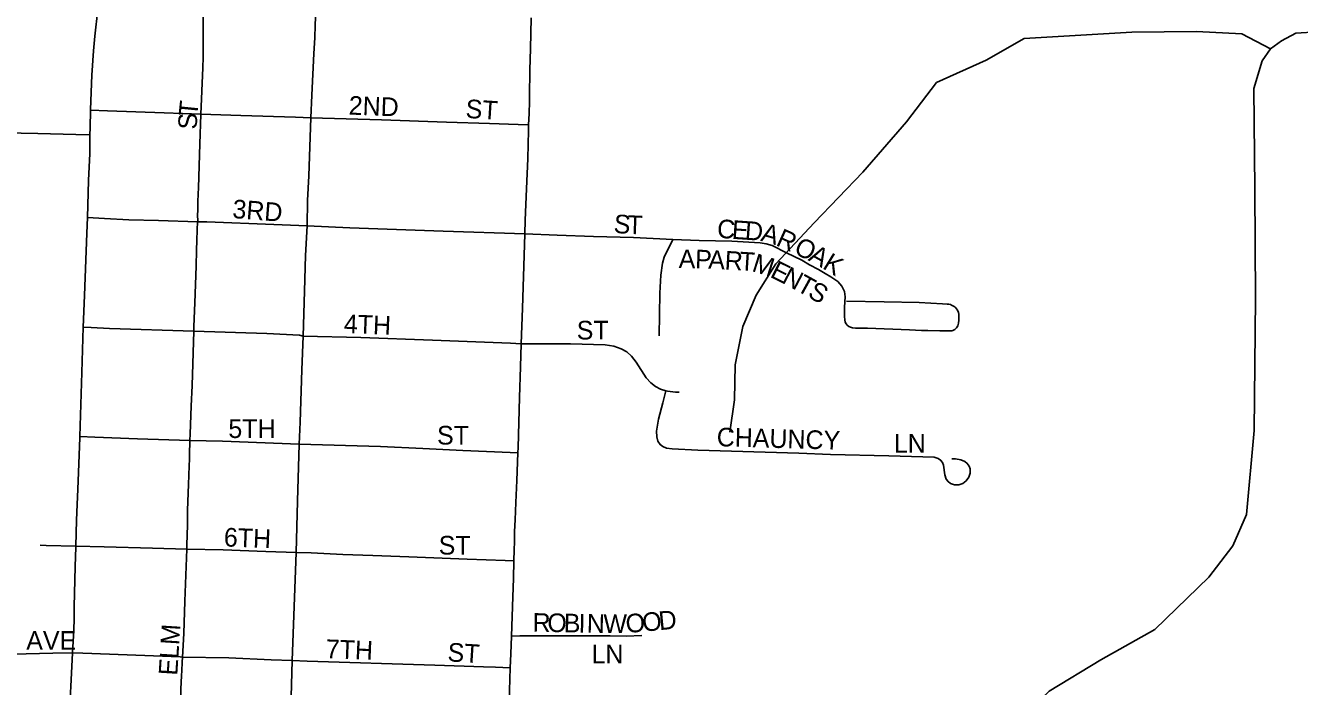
# Model space of a CAD drawing. Extents: x 1443599 to 1910620, y 1028088 to 1361369.
# Drawn here: x 1654352 to 1657763, y 1228220 to 1229992 of the extents above; entities that cross this region are included whole.
import ezdxf

# ---------------------------------------------------------------- set-up
doc = ezdxf.new("R2010")
doc.units = 0
for name, color, linetype in [('GM_X_City_Street', 7, 'Continuous'), ('GM_X_City_Street_Text', 7, 'Continuous'), ('GM_X_Minor_River', 7, 'Continuous')]:
    doc.layers.add(name, color=color, linetype=linetype)

msp = doc.modelspace()

# ---------------------------------------------------------------- linework, layer by layer
at = {"layer": 'GM_X_City_Street'}
for points in [[(1654526.3, 1229765.3), (1654526.3, 1229766.6), (1654530, 1229858.5), (1654534.2, 1229923.9), (1654537.4, 1229962.8), (1654545.7, 1230034.5), (1654549, 1230055.2)], [(1654821.8, 1229754.2), (1654827.1, 1229878.7), (1654827.3, 1229907), (1654828, 1230011.6), (1654828.2, 1230044.8)], [(1655116.2, 1229744.6), (1655118.8, 1229804.7), (1655124, 1229917), (1655126.5, 1229958.8), (1655127.9, 1229992.8), (1655129, 1230034.4)], [(1655699.1, 1229725.6), (1655700.2, 1229755.5), (1655701.1, 1229788.1), (1655701.3, 1229801.2), (1655702.3, 1229873.3), (1655704.1, 1229929.1), (1655705.6, 1230012.6)], [(1654524.6, 1229699.2), (1654524.8, 1229717.4), (1654526.3, 1229765.3)], [(1654526.3, 1229765.3), (1654571.4, 1229763.5), (1654723.1, 1229757.5), (1654821.8, 1229754.2)], [(1654812.8, 1229465.9), (1654813, 1229469.4), (1654812.7, 1229482.4), (1654813, 1229497.8), (1654813.3, 1229519.2), (1654814.3, 1229541), (1654814.9, 1229557), (1654817.6, 1229645.1), (1654818.6, 1229674.5), (1654821.7, 1229753.1), (1654821.8, 1229754.2)], [(1654821.8, 1229754.2), (1654928.2, 1229750.8), (1655074.9, 1229746.1), (1655116.2, 1229744.6)], [(1655105.9, 1229454.7), (1655106.7, 1229523), (1655110.4, 1229588.6), (1655116.2, 1229744.6)], [(1655116.2, 1229744.6), (1655305.3, 1229739.1), (1655479.3, 1229733), (1655594.2, 1229729.1), (1655671.3, 1229726.6), (1655699.1, 1229725.6)], [(1655689.3, 1229433.1), (1655690.3, 1229469.7), (1655693.3, 1229553.9), (1655696.8, 1229635.5), (1655698.6, 1229710.1), (1655699.1, 1229725.6)], [(1654153.7, 1229709.8), (1654158.4, 1229709.6), (1654200.9, 1229708.1), (1654296, 1229704.3), (1654384.6, 1229702.3), (1654486.4, 1229700), (1654524.6, 1229699.2)], [(1654517.6, 1229476.9), (1654521.1, 1229576.5), (1654524.2, 1229648.6), (1654524.6, 1229699.2)], [(1654506.7, 1229183), (1654509.6, 1229268.1), (1654516.1, 1229435.4), (1654517.6, 1229476.9)], [(1654517.6, 1229476.9), (1654563.9, 1229474.6), (1654629.1, 1229471.4), (1654707.8, 1229468.8), (1654812.8, 1229465.9)], [(1654802.3, 1229172.7), (1654802.7, 1229185.1), (1654805.3, 1229248.6), (1654809.1, 1229347.1), (1654810, 1229389.7), (1654810.8, 1229415.3), (1654811.7, 1229444.4), (1654812.8, 1229465.9)], [(1654812.8, 1229465.9), (1654837.6, 1229465.2), (1655016.7, 1229458.3), (1655105.9, 1229454.7)], [(1655095.6, 1229159.5), (1655099.4, 1229279.6), (1655102, 1229375), (1655105.9, 1229454.7)], [(1655105.9, 1229454.7), (1655220.8, 1229449.5), (1655470.3, 1229440.5), (1655689.3, 1229433.1)], [(1655679.3, 1229139), (1655682.5, 1229234), (1655688.5, 1229404.4), (1655689.3, 1229433.1)], [(1655689.3, 1229433.1), (1655775.9, 1229430.2), (1655872.6, 1229426.2), (1655979.7, 1229423.7), (1656085.5, 1229418.5)], [(1656048.8, 1229160.2), (1656050.2, 1229274), (1656053.2, 1229322.6), (1656057.9, 1229354.8), (1656062.5, 1229370.5), (1656085.5, 1229418.5)], [(1656085.5, 1229418.5), (1656156, 1229415.9), (1656243.5, 1229413.4), (1656319, 1229408.9), (1656335.2, 1229406.6), (1656351.5, 1229402.1), (1656389.8, 1229382.1), (1656430.3, 1229362.5), (1656451.2, 1229350.8), (1656475.7, 1229337.7), (1656493, 1229327.3), (1656508.7, 1229318.1), (1656527.4, 1229305.3), (1656537.4, 1229293.3), (1656545.3, 1229279), (1656546.6, 1229264.6), (1656545.3, 1229237.2), (1656545.4, 1229211.5), (1656546.2, 1229202.7), (1656547.2, 1229196.4), (1656549.2, 1229192.5), (1656552.1, 1229188.7), (1656556.2, 1229185.3), (1656561.3, 1229183.2), (1656566.1, 1229181.9), (1656574.2, 1229181), (1656606.2, 1229180.8), (1656719.4, 1229176.1), (1656751.1, 1229174.7), (1656767.8, 1229174.1), (1656800.2, 1229173.5), (1656822.2, 1229173.3), (1656829.3, 1229173.5), (1656832.5, 1229173.9), (1656835.3, 1229174.6), (1656838.3, 1229175.8), (1656840.7, 1229177.4), (1656843.3, 1229179.6), (1656844.9, 1229181.4), (1656846.6, 1229184.1), (1656848.1, 1229187.2), (1656849.1, 1229190.3), (1656849.8, 1229193.8), (1656850.9, 1229201.9), (1656851.5, 1229209.9), (1656851.1, 1229217.5), (1656849.8, 1229223.6), (1656848.8, 1229226.4), (1656847.4, 1229229.3), (1656845.3, 1229232.1), (1656843, 1229234.7), (1656840.9, 1229236.6), (1656838.2, 1229238.6), (1656835.4, 1229240.6), (1656831.7, 1229242.6), (1656828.7, 1229243.9), (1656824.1, 1229244.8), (1656820.3, 1229245.3), (1656807, 1229246.1), (1656745.1, 1229249), (1656651.1, 1229251.6), (1656550.2, 1229253.2)], [(1654497.4, 1228889.9), (1654502.5, 1229061.4), (1654506.7, 1229183)], [(1654506.7, 1229183), (1654527.5, 1229182.1), (1654576.5, 1229180.1), (1654802.3, 1229172.7)], [(1654792, 1228880), (1654792.5, 1228897.1), (1654795.4, 1228971.5), (1654798, 1229027.1), (1654802.3, 1229172.7)], [(1654802.3, 1229172.7), (1654998.3, 1229166.3), (1655085.7, 1229162.3), (1655095.6, 1229159.5)], [(1655085.2, 1228869.5), (1655087.8, 1228928.3), (1655091.7, 1229069.4), (1655095.6, 1229159.5)], [(1655095.6, 1229159.5), (1655249.7, 1229155.6), (1655441.8, 1229148.4), (1655650.7, 1229140.1), (1655679.3, 1229139)], [(1655670.3, 1228846.7), (1655670.8, 1228860.5), (1655675, 1228995), (1655677.2, 1229076.8), (1655679.3, 1229139)], [(1655679.3, 1229139), (1655811.5, 1229138.7), (1655903.8, 1229135.6), (1655927.3, 1229132.1), (1655946.8, 1229125.5), (1655961.8, 1229116.9), (1655974.8, 1229105.3), (1655987.4, 1229089.2), (1656014.2, 1229047.9), (1656026.6, 1229033.8), (1656038.8, 1229024.3), (1656052.6, 1229017.2), (1656067, 1229013)], [(1656067, 1229013), (1656058.5, 1228980.7), (1656046.8, 1228936.5), (1656041.9, 1228904.7), (1656042.2, 1228889.5), (1656045.5, 1228878.2), (1656051.8, 1228868.6), (1656058.1, 1228863.1), (1656068.8, 1228858.9), (1656083.6, 1228857.2), (1656152.2, 1228853.4), (1656423, 1228845.5), (1656507.4, 1228842.5), (1656663.3, 1228838.8), (1656784.8, 1228834.5), (1656795.6, 1228831.4), (1656802.3, 1228827.2), (1656807.5, 1228820.9), (1656810.3, 1228813.5), (1656813.4, 1228787.2), (1656817.3, 1228776.3), (1656822.2, 1228769.5), (1656828.8, 1228764.4), (1656839.6, 1228760.8), (1656851, 1228760.9), (1656861.8, 1228764.7), (1656871.1, 1228771.6), (1656877.9, 1228781), (1656881.5, 1228791.9), (1656881.5, 1228803.3), (1656878.7, 1228811.1), (1656873.8, 1228818), (1656867.2, 1228823.2), (1656856.9, 1228827.9), (1656841.8, 1228830.4), (1656832.2, 1228830.8)], [(1656067, 1229013), (1656070.6, 1229012), (1656092.8, 1229009.4), (1656102.7, 1229008.9)], [(1654486.5, 1228596.7), (1654488.9, 1228666.2), (1654493.4, 1228770.5), (1654497.4, 1228887.4), (1654497.4, 1228889.9)], [(1654497.4, 1228889.9), (1654538, 1228888.3), (1654651.9, 1228884), (1654792, 1228880)], [(1654783.8, 1228588.8), (1654784.3, 1228599.7), (1654785.6, 1228652.3), (1654786, 1228692.7), (1654786.3, 1228715.3), (1654788.1, 1228763), (1654789.4, 1228785.6), (1654790.2, 1228812.3), (1654790.7, 1228828.6), (1654791, 1228841.6), (1654792, 1228880)], [(1654792, 1228880), (1654879.3, 1228877.5), (1655085.2, 1228869.5)], [(1655076.3, 1228579.6), (1655080.1, 1228716.7), (1655085.2, 1228869.5)], [(1655085.2, 1228869.5), (1655302.3, 1228863.2), (1655415.5, 1228858.2), (1655522.8, 1228852.7), (1655649.5, 1228847.6), (1655670.3, 1228846.7)], [(1655659.7, 1228556.7), (1655659.8, 1228560.2), (1655660.4, 1228583.6), (1655661.1, 1228610.3), (1655661.7, 1228635.8), (1655663, 1228667), (1655665, 1228713.7), (1655667.9, 1228772.2), (1655670.3, 1228846.7)], [(1654391.1, 1228598.9), (1654407.4, 1228598.5), (1654486.5, 1228596.7)], [(1654477.9, 1228310.4), (1654481.1, 1228371.5), (1654482, 1228402.4), (1654482.4, 1228433.6), (1654484.7, 1228541.7), (1654486.4, 1228594.1), (1654486.5, 1228596.7)], [(1654486.5, 1228596.7), (1654562.9, 1228595), (1654692.2, 1228591.1), (1654783.8, 1228588.8)], [(1654772.1, 1228299.3), (1654775.7, 1228362.2), (1654778.3, 1228449.1), (1654783.8, 1228588.8)], [(1654783.8, 1228588.8), (1654881.1, 1228586.4), (1654995.3, 1228582), (1655076.3, 1228579.6)], [(1655065.9, 1228289.6), (1655076.3, 1228579.6)], [(1655076.3, 1228579.6), (1655116.7, 1228578.3), (1655201.3, 1228574.1), (1655282, 1228571.4), (1655378, 1228567.9), (1655534.7, 1228561.5), (1655636.6, 1228557.6), (1655659.7, 1228556.7)], [(1655653.2, 1228355.3), (1655657.2, 1228460.5), (1655658.5, 1228509.4), (1655659.7, 1228556.7)], [(1655650.2, 1228270.5), (1655651.4, 1228308.1), (1655653.2, 1228355.3)], [(1655653.2, 1228355.3), (1655676, 1228355.8), (1655705.9, 1228356.5), (1655869.7, 1228355.9), (1655917.6, 1228355.7), (1655960.6, 1228355.3), (1656002.4, 1228356.6)], [(1654118.3, 1228306.5), (1654166.5, 1228306.5), (1654281.7, 1228305.8), (1654425.6, 1228309.2), (1654477.9, 1228310.4)], [(1654466.1, 1228020.2), (1654470.1, 1228150.3), (1654476, 1228274.2), (1654477.9, 1228310.4)], [(1654477.9, 1228310.4), (1654505.6, 1228309.4), (1654765.7, 1228299.5), (1654772.1, 1228299.3)], [(1654761, 1228009.9), (1654761.8, 1228037.8), (1654762, 1228041.3), (1654763.1, 1228076.8), (1654764, 1228106.1), (1654764.8, 1228132), (1654766.8, 1228164.6), (1654767.5, 1228187.4), (1654768.3, 1228213.6), (1654769.7, 1228249.6), (1654770.4, 1228262.7), (1654771.2, 1228285.6), (1654772.1, 1228299.3)], [(1654772.1, 1228299.3), (1654896, 1228296.7), (1655009.6, 1228291.6), (1655065.9, 1228289.6)], [(1655055.6, 1227999.6), (1655055.6, 1228031), (1655063.4, 1228193), (1655065.9, 1228289.6)], [(1655065.9, 1228289.6), (1655106.4, 1228288.4), (1655447.9, 1228277.8), (1655578.2, 1228272.7), (1655610.7, 1228271.8), (1655650.2, 1228270.5)], [(1655639.7, 1227983.1), (1655641.8, 1228037.1), (1655645, 1228107.5), (1655648.2, 1228209.7), (1655650.2, 1228270.5)]]:
    msp.add_lwpolyline(points, dxfattribs=at)
at = {"layer": 'GM_X_Minor_River'}
for points in [[(1657685.3, 1229928.9), (1657609.3, 1229969.3), (1657487.1, 1229975.6), (1657314.8, 1229974.1), (1657026.2, 1229956.9), (1656923.9, 1229899), (1656791.5, 1229839.2), (1656711, 1229733.2), (1656594.4, 1229599.1), (1656463.8, 1229463.1), (1656361.3, 1229353), (1656308.9, 1229268.9), (1656272.6, 1229184.8), (1656252.3, 1229082.6), (1656250, 1228988.3), (1656237.7, 1228902.1)], [(1657811.6, 1229974.7), (1657753.5, 1229970.8), (1657715.4, 1229950.9), (1657685.3, 1229928.9), (1657663.1, 1229896.9), (1657640.9, 1229822.7), (1657644.1, 1229553.9), (1657645.2, 1229259), (1657642.1, 1228906), (1657621.4, 1228681.4), (1657585.1, 1228597.2), (1657520.7, 1228513.2), (1657376, 1228373.2), (1657231.5, 1228291.4), (1657093.1, 1228207.5), (1656982.6, 1228101.5), (1656956.4, 1228055.5), (1656938.2, 1227995.3), (1656929.7, 1227859), (1656926.7, 1227515.9), (1656918.4, 1227421.7)]]:
    msp.add_lwpolyline(points, dxfattribs=at)

# ---------------------------------------------------------------- texts
at = {"layer": 'GM_X_City_Street_Text'}
for s, rotation, p in [('T', 84.2269, (1654811.6, 1229746.8)), ('2ND', 357.8801, (1655216.8, 1229753.1)), ('ST', 356.4254, (1655529.4, 1229744.3)), ('S', 88.8799, (1654811, 1229712.7)), ('3RD', 355.5955, (1654904.8, 1229475.9)), ('S', 355.5699, (1655925.7, 1229436.3)), ('T', 357.6042, (1655962.7, 1229433.4)), ('C', 355.9888, (1656202.6, 1229423.1)), ('E', 355.9533, (1656242.1, 1229420.3)), ('D', 355.9615, (1656277.2, 1229417.9)), ('A', 343.8325, (1656318.4, 1229415.3)), ('R', 335.8797, (1656358.9, 1229403.6)), ('O', 334.0312, (1656406.7, 1229382.1)), ('A', 359.5628, (1656100.7, 1229341.5)), ('P', 358.1418, (1656144.4, 1229341.2)), ('A', 357.1572, (1656179.4, 1229340)), ('R', 356.9145, (1656223.2, 1229337.9)), ('T', 356.3368, (1656262.6, 1229335.7)), ('M', 342.4808, (1656294.6, 1229334.1)), ('A', 331.0494, (1656445.6, 1229363.2)), ('K', 328.4927, (1656483.6, 1229342.2)), ('E', 333.496, (1656343.1, 1229319)), ('N', 332.2425, (1656374.3, 1229303.4)), ('T', 331.0887, (1656413, 1229283)), ('S', 329.6079, (1656443.6, 1229266.2)), ('4TH', 357.7021, (1655203.6, 1229167.9)), ('ST', 0, (1655828, 1229150.3)), ('5TH', 0, (1654895.2, 1228886.3)), ('ST', 0, (1655454, 1228868.7)), ('CHAUNCY', 358.3375, (1656202.3, 1228864.4)), ('LN', 0, (1656677.2, 1228846.7)), ('6TH', 357.7984, (1654882.4, 1228595.9)), ('ST', 0, (1655458.4, 1228573.9)), ('O', 5.3586, (1656005.7, 1228367)), ('D', 5.3626, (1656049.5, 1228371.2)), ('R', 359.0286, (1655709.4, 1228367.1)), ('O', 359.0469, (1655749, 1228366.5)), ('B', 359.0286, (1655793, 1228365.7)), ('I', 359.0398, (1655832.6, 1228365)), ('N', 359.0164, (1655854.6, 1228364.7)), ('W', 359.6092, (1655899.2, 1228363.9)), ('O', 4.2819, (1655960.8, 1228363.7)), ('AVE', 0, (1654354, 1228318.7)), ('ELM', 86.4267, (1654758.3, 1228248.8)), ('7TH', 357.7104, (1655155.2, 1228296.7)), ('ST', 356.4262, (1655481, 1228287.9)), ('LN', 0, (1655867.6, 1228282))]:
    msp.add_text(s, height=50, rotation=rotation, dxfattribs=at).set_placement(p)

doc.saveas('drawing.dxf')
